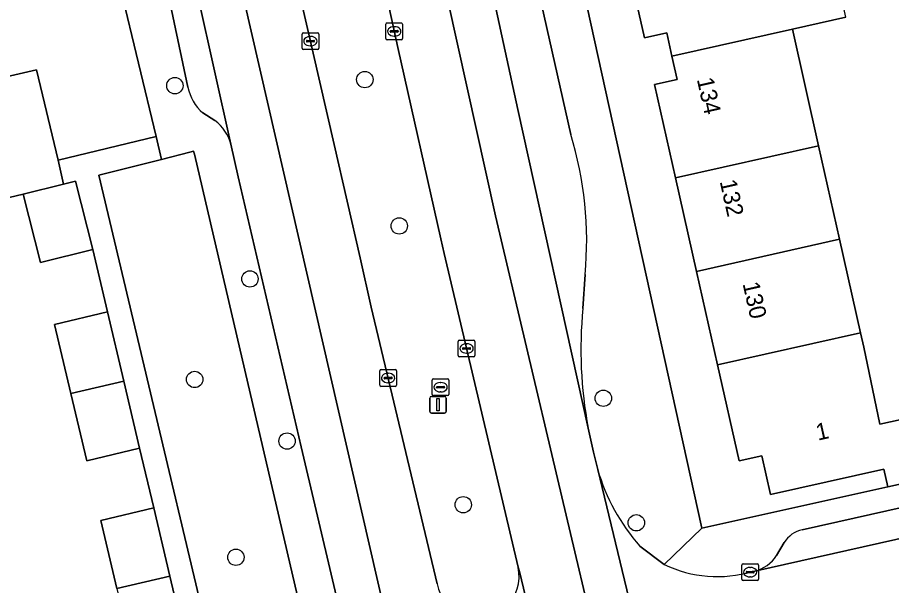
# Model space of a CAD drawing. Extents: x 158472 to 159562, y 388525 to 389606.
# Drawn here: x 159232.9 to 159285.1, y 388890.5 to 388924.4 of the extents above; entities that cross this region are included whole.
import ezdxf

# ---------------------------------------------------------------- set-up
doc = ezdxf.new("R2010")
doc.units = 0
for name, color, linetype in [('IMGEO_Berm_groen', 7, 'Continuous'), ('IMGEO_Boom', 7, 'Continuous'), ('IMGEO_Erf', 7, 'Continuous'), ('IMGEO_Groenvoorziening', 7, 'Continuous'), ('IMGEO_Kolk', 7, 'Continuous'), ('IMGEO_Lichtmast', 7, 'Continuous'), ('IMGEO_Pand', 7, 'Continuous'), ('IMGEO_Pand_nummerreeks', 7, 'Continuous'), ('IMGEO_Parkeervlak_open', 7, 'Continuous'), ('IMGEO_Rijbaan_lokaal_gesloten', 7, 'Continuous'), ('IMGEO_Rijbaan_lokaal_open', 7, 'Continuous'), ('IMGEO_Rioolput', 7, 'Continuous'), ('IMGEO_Voetpad_open', 7, 'Continuous')]:
    doc.layers.add(name, color=color, linetype=linetype)

msp = doc.modelspace()

# ---------------------------------------------------------------- linework, layer by layer
at = {"layer": 'IMGEO_Berm_groen'}
for points in [[(159242.837, 388959.153), (159245.17, 388947.869), (159245.833, 388944.455), (159246.461, 388941.219), (159247.854, 388934.479), (159249.674, 388926.001), (159251.777, 388916.807), (159253.329, 388910.034), (159254.003, 388907.092), (159257.931, 388890.57)], [(159262.775, 388891.552), (159258.365, 388910.303), (159258.166, 388911.184), (159255.587, 388922.613), (159253.746, 388930.999)]]:
    msp.add_lwpolyline(points, dxfattribs=at)
msp.add_arc((159260.362, 388891.016), 2.472, 190.4058, 12.5141, dxfattribs=at)
at = {"layer": 'IMGEO_Boom'}
for centre in [(159253.615, 388920.689), (159242.261, 388920.324), (159255.672, 388911.944), (159246.748, 388908.777), (159243.444, 388902.774), (159267.871, 388901.649), (159248.967, 388899.091), (159259.496, 388895.292), (159269.843, 388894.212), (159245.908, 388892.154)]:
    msp.add_circle(centre, 0.489, dxfattribs=at)
at = {"layer": 'IMGEO_Erf'}
msp.add_lwpolyline([(159270.932, 388920.393), (159272.284, 388920.697), (159271.973, 388922.082), (159271.66, 388923.472), (159270.327, 388923.172), (159269.059, 388928.817), (159267.791, 388934.462), (159266.49, 388940.254), (159267.894, 388940.569), (159267.551, 388942.097), (159272.43, 388943.193), (159273.478, 388943.428), (159273.291, 388944.261), (159263.119, 388942.239), (159273.754, 388893.897), (159284.881, 388896.367), (159284.643, 388897.421), (159277.862, 388895.897), (159277.34, 388898.22), (159275.981, 388897.915), (159274.694, 388903.644), (159273.44, 388909.228), (159272.186, 388914.812)], close=True, dxfattribs=at)
for points in [[(159282.362, 388924.424), (159279.169, 388923.704), (159280.734, 388916.733), (159281.989, 388911.149), (159283.243, 388905.564), (159283.436, 388904.705), (159284.402, 388900.104), (159287.586, 388900.808)], [(159238.792, 388890.294), (159237.835, 388894.351), (159240.998, 388895.097), (159240.156, 388898.669), (159236.993, 388897.923), (159236.046, 388901.938), (159235.074, 388906.06), (159238.237, 388906.806), (159237.355, 388910.544), (159234.232, 388909.755), (159233.201, 388913.837), (159210.941, 388908.552), (159212.321, 388902.605), (159215.899, 388903.434), (159217.256, 388897.586), (159218.61, 388891.753), (159218.115, 388891.638), (159219.472, 388885.801)]]:
    msp.add_lwpolyline(points, dxfattribs=at)
at = {"layer": 'IMGEO_Groenvoorziening'}
msp.add_lwpolyline([(159243.425, 388916.225), (159243.383, 388916.406), (159243.158, 388916.349), (159241.466, 388915.922), (159237.713, 388914.975), (159247.059, 388875.634), (159252.59, 388876.924)], close=True, dxfattribs=at)
at = {"layer": 'IMGEO_Kolk'}
for p, q in [((159254.95, 388924.068), (159255.802, 388924.068)), ((159254.875, 388923.142), (159254.875, 388923.994)), ((159255.134, 388923.562), (159255.134, 388923.574)), ((159255.177, 388923.611), (159255.575, 388923.611)), ((159255.363, 388923.848), (159255.388, 388923.848)), ((159255.618, 388923.574), (159255.618, 388923.562)), ((159255.876, 388923.994), (159255.876, 388923.142)), ((159249.865, 388922.557), (159249.865, 388923.409)), ((159249.94, 388923.483), (159250.792, 388923.483)), ((159250.167, 388923.026), (159250.565, 388923.026)), ((159250.353, 388923.263), (159250.378, 388923.263)), ((159250.866, 388923.409), (159250.866, 388922.557)), ((159255.802, 388923.068), (159254.95, 388923.068)), ((159255.572, 388923.525), (159255.174, 388923.525)), ((159255.386, 388923.288), (159255.361, 388923.288)), ((159250.124, 388922.977), (159250.124, 388922.989)), ((159250.562, 388922.94), (159250.164, 388922.94)), ((159250.376, 388922.703), (159250.351, 388922.703)), ((159250.608, 388922.989), (159250.608, 388922.977)), ((159250.792, 388922.483), (159249.94, 388922.483)), ((159259.198, 388904.199), (159259.198, 388905.051)), ((159259.273, 388905.125), (159260.125, 388905.125)), ((159259.686, 388904.905), (159259.711, 388904.905)), ((159260.199, 388905.051), (159260.199, 388904.199)), ((159259.457, 388904.619), (159259.457, 388904.631)), ((159259.895, 388904.582), (159259.497, 388904.582)), ((159259.5, 388904.668), (159259.898, 388904.668)), ((159259.709, 388904.345), (159259.684, 388904.345)), ((159259.941, 388904.631), (159259.941, 388904.619)), ((159260.125, 388904.125), (159259.273, 388904.125)), ((159254.509, 388902.436), (159254.509, 388903.288)), ((159254.584, 388903.362), (159255.436, 388903.362)), ((159255.51, 388903.288), (159255.51, 388902.436)), ((159254.768, 388902.856), (159254.768, 388902.868)), ((159255.206, 388902.819), (159254.808, 388902.819)), ((159254.811, 388902.905), (159255.209, 388902.905)), ((159254.997, 388903.142), (159255.022, 388903.142)), ((159255.252, 388902.868), (159255.252, 388902.856)), ((159255.436, 388902.362), (159254.584, 388902.362)), ((159255.02, 388902.582), (159254.995, 388902.582)), ((159276.146, 388890.837), (159276.146, 388891.689)), ((159276.221, 388891.763), (159277.073, 388891.763)), ((159277.147, 388891.689), (159277.147, 388890.837)), ((159276.405, 388891.257), (159276.405, 388891.269)), ((159276.843, 388891.22), (159276.445, 388891.22)), ((159276.448, 388891.306), (159276.846, 388891.306)), ((159276.634, 388891.543), (159276.659, 388891.543)), ((159276.889, 388891.269), (159276.889, 388891.257)), ((159277.073, 388890.763), (159276.221, 388890.763)), ((159276.657, 388890.983), (159276.632, 388890.983))]:
    msp.add_line(p, q, dxfattribs=at)
for points in [[(159254.95, 388924.068), (159255.802, 388924.068)], [(159254.875, 388923.142), (159254.875, 388923.994)], [(159255.876, 388923.994), (159255.876, 388923.142)], [(159249.865, 388922.557), (159249.865, 388923.409)], [(159249.94, 388923.483), (159250.792, 388923.483)], [(159250.866, 388923.409), (159250.866, 388922.557)], [(159255.802, 388923.068), (159254.95, 388923.068)], [(159250.792, 388922.483), (159249.94, 388922.483)], [(159259.198, 388904.199), (159259.198, 388905.051)], [(159259.273, 388905.125), (159260.125, 388905.125)], [(159260.199, 388905.051), (159260.199, 388904.199)], [(159260.125, 388904.125), (159259.273, 388904.125)], [(159254.509, 388902.436), (159254.509, 388903.288)], [(159254.584, 388903.362), (159255.436, 388903.362)], [(159255.51, 388903.288), (159255.51, 388902.436)], [(159255.436, 388902.362), (159254.584, 388902.362)], [(159276.146, 388890.837), (159276.146, 388891.689)], [(159276.221, 388891.763), (159277.073, 388891.763)], [(159277.147, 388891.689), (159277.147, 388890.837)], [(159277.073, 388890.763), (159276.221, 388890.763)]]:
    msp.add_lwpolyline(points, dxfattribs=at)
for centre, radius, start, end in [((159254.952, 388923.992), 0.0765, 91.552, 178.448), ((159254.952, 388923.992), 0.0765, 91.552, 178.448), ((159255.8, 388923.992), 0.0765, 1.552, 88.448), ((159255.8, 388923.992), 0.0765, 1.552, 88.448), ((159255.174, 388923.571), 0.0403, 85.8775, 175.7526), ((159255.171, 388923.561), 0.0366, 178.938, 274.7102), ((159255.575, 388923.568), 0.043, 264.8664, 352.4533), ((159255.579, 388923.573), 0.0386, 1.7309, 96.639), ((159249.942, 388923.407), 0.0765, 91.552, 178.448), ((159249.942, 388923.407), 0.0765, 91.552, 178.448), ((159250.164, 388922.986), 0.0403, 85.8775, 175.7526), ((159250.569, 388922.988), 0.0386, 1.7309, 96.639), ((159250.79, 388923.407), 0.0765, 1.552, 88.448), ((159250.79, 388923.407), 0.0765, 1.552, 88.448), ((159254.952, 388923.144), 0.0765, 181.552, 268.448), ((159254.952, 388923.144), 0.0765, 181.552, 268.448), ((159255.8, 388923.144), 0.0765, 271.552, 358.448), ((159255.8, 388923.144), 0.0765, 271.552, 358.448), ((159249.942, 388922.559), 0.0765, 181.552, 268.448), ((159249.942, 388922.559), 0.0765, 181.552, 268.448), ((159250.161, 388922.976), 0.0366, 178.938, 274.7102), ((159250.565, 388922.983), 0.043, 264.8664, 352.4533), ((159250.79, 388922.559), 0.0765, 271.552, 358.448), ((159250.79, 388922.559), 0.0765, 271.552, 358.448), ((159259.275, 388905.049), 0.0765, 91.552, 178.448), ((159259.275, 388905.049), 0.0765, 91.552, 178.448), ((159260.123, 388905.049), 0.0765, 1.552, 88.448), ((159260.123, 388905.049), 0.0765, 1.552, 88.448), ((159259.497, 388904.628), 0.0403, 85.8775, 175.7526), ((159259.494, 388904.618), 0.0366, 178.938, 274.7102), ((159259.898, 388904.625), 0.043, 264.8664, 352.4533), ((159259.902, 388904.63), 0.0386, 1.7309, 96.639), ((159259.275, 388904.201), 0.0765, 181.552, 268.448), ((159259.275, 388904.201), 0.0765, 181.552, 268.448), ((159260.123, 388904.201), 0.0765, 271.552, 358.448), ((159260.123, 388904.201), 0.0765, 271.552, 358.448), ((159254.586, 388903.286), 0.0765, 91.552, 178.448), ((159254.586, 388903.286), 0.0765, 91.552, 178.448), ((159255.434, 388903.286), 0.0765, 1.552, 88.448), ((159255.434, 388903.286), 0.0765, 1.552, 88.448), ((159254.808, 388902.865), 0.0403, 85.8775, 175.7526), ((159254.805, 388902.855), 0.0366, 178.938, 274.7102), ((159255.209, 388902.862), 0.043, 264.8664, 352.4533), ((159255.213, 388902.867), 0.0386, 1.7309, 96.639), ((159254.586, 388902.438), 0.0765, 181.552, 268.448), ((159254.586, 388902.438), 0.0765, 181.552, 268.448), ((159255.434, 388902.438), 0.0765, 271.552, 358.448), ((159255.434, 388902.438), 0.0765, 271.552, 358.448), ((159276.223, 388891.687), 0.0765, 91.552, 178.448), ((159276.223, 388891.687), 0.0765, 91.552, 178.448), ((159277.071, 388891.687), 0.0765, 1.552, 88.448), ((159277.071, 388891.687), 0.0765, 1.552, 88.448), ((159276.445, 388891.266), 0.0403, 85.8775, 175.7526), ((159276.442, 388891.256), 0.0366, 178.938, 274.7102), ((159276.846, 388891.263), 0.043, 264.8664, 352.4533), ((159276.85, 388891.268), 0.0386, 1.7309, 96.639), ((159276.223, 388890.839), 0.0765, 181.552, 268.448), ((159276.223, 388890.839), 0.0765, 181.552, 268.448), ((159277.071, 388890.839), 0.0765, 271.552, 358.448), ((159277.071, 388890.839), 0.0765, 271.552, 358.448)]:
    msp.add_arc(centre, radius, start, end, dxfattribs=at)
for centre, major_axis, ratio, start_param, end_param in [((159255.362, 388923.568), (-0.387, 0.002), 0.722429, 4.712389, 7.853982), ((159255.387, 388923.568), (-0.39, 0.002), 0.717154, 1.570796, 4.712389), ((159250.352, 388922.983), (-0.387, 0.002), 0.722429, 4.712389, 7.853982), ((159250.377, 388922.983), (-0.39, 0.002), 0.717154, 1.570796, 4.712389), ((159259.685, 388904.625), (-0.387, 0.002), 0.722429, 4.712389, 7.853982), ((159259.71, 388904.625), (-0.39, 0.002), 0.717154, 1.570796, 4.712389), ((159254.996, 388902.862), (-0.387, 0.002), 0.722429, 4.712389, 7.853982), ((159255.021, 388902.862), (-0.39, 0.002), 0.717154, 1.570796, 4.712389), ((159276.633, 388891.263), (-0.387, 0.002), 0.722429, 4.712389, 7.853982), ((159276.658, 388891.263), (-0.39, 0.002), 0.717154, 1.570796, 4.712389)]:
    msp.add_ellipse(centre, major_axis=major_axis, ratio=ratio, start_param=start_param, end_param=end_param, dxfattribs=at)
at = {"layer": 'IMGEO_Lichtmast'}
for p, q in [((159257.491, 388900.866), (159257.491, 388901.666)), ((159257.491, 388901.666), (159257.491, 388900.866)), ((159257.591, 388901.766), (159258.381, 388901.766)), ((159258.381, 388901.766), (159257.591, 388901.766)), ((159258.481, 388901.666), (159258.481, 388900.866)), ((159258.481, 388900.866), (159258.481, 388901.666)), ((159258.381, 388900.766), (159257.591, 388900.766)), ((159257.591, 388900.766), (159258.381, 388900.766))]:
    msp.add_line(p, q, dxfattribs=at)
msp.add_lwpolyline([(159257.911, 388901.641), (159258.061, 388901.641), (159258.061, 388900.891), (159257.911, 388900.891), (159257.911, 388901.641)], dxfattribs=at)
for centre, start, end in [((159257.591, 388901.666), 90, 180), ((159257.591, 388901.666), 90, 180), ((159258.381, 388901.666), 0, 90), ((159258.381, 388901.666), 360, 90), ((159257.591, 388900.866), 180, 270), ((159257.591, 388900.866), 180, 270), ((159258.381, 388900.866), 270, 0), ((159258.381, 388900.866), 270, 0)]:
    msp.add_arc(centre, 0.1, start, end, dxfattribs=at)
at = {"layer": 'IMGEO_Pand'}
for points in [[(159271.973, 388922.082), (159279.169, 388923.704), (159282.362, 388924.424), (159280.807, 388931.457), (159277.59, 388930.732), (159269.059, 388928.817), (159270.327, 388923.172), (159271.66, 388923.472)], [(159232.197, 388920.849), (159232.435, 388920.906), (159233.99, 388921.276), (159235.288, 388915.88), (159241.138, 388917.287), (159239.028, 388926.067), (159238.578, 388927.94), (159231.169, 388926.152), (159231.033, 388926.716), (159230.856, 388926.674)], [(159271.973, 388922.082), (159272.284, 388920.697), (159270.932, 388920.393), (159272.186, 388914.812), (159280.734, 388916.733), (159279.169, 388923.704)], [(159273.44, 388909.228), (159281.989, 388911.149), (159280.734, 388916.733), (159272.186, 388914.812)], [(159235.608, 388914.444), (159233.201, 388913.837), (159234.232, 388909.755), (159237.355, 388910.544), (159236.324, 388914.625)], [(159274.694, 388903.644), (159283.243, 388905.564), (159281.989, 388911.149), (159273.44, 388909.228)], [(159239.212, 388902.671), (159238.237, 388906.806), (159235.074, 388906.06), (159236.046, 388901.938)], [(159274.694, 388903.644), (159275.981, 388897.915), (159277.34, 388898.22), (159277.862, 388895.897), (159284.643, 388897.421), (159284.881, 388896.367), (159288.396, 388897.146), (159287.586, 388900.808), (159284.402, 388900.104), (159283.436, 388904.705), (159283.243, 388905.564)], [(159239.212, 388902.671), (159236.046, 388901.938), (159236.993, 388897.923), (159240.156, 388898.669)], [(159238.792, 388890.294), (159241.957, 388891.03), (159240.998, 388895.097), (159237.835, 388894.351)], [(159238.792, 388890.294), (159239.75, 388886.233), (159242.913, 388886.979), (159241.957, 388891.03)]]:
    msp.add_lwpolyline(points, close=True, dxfattribs=at)
at = {"layer": 'IMGEO_Parkeervlak_open'}
for points in [[(159245.615, 388916.829), (159243.65, 388925.602), (159238.361, 388950.923)], [(159237.45, 388946.64), (159243.04, 388920.238)], [(159243.937, 388918.692), (159244.651, 388918.236)], [(159291.04, 388896.321), (159279.764, 388893.798)], [(159276.919, 388891.329), (159294.57, 388895.28)], [(159278.682, 388893.026), (159278.23, 388892.254)]]:
    msp.add_lwpolyline(points, dxfattribs=at)
for centre, radius, start, end in [((159245.805, 388920.809), 2.823, 191.6675, 228.5777), ((159243.125, 388916.157), 2.579, 15.1096, 53.7241), ((159280.09, 388892.197), 1.634, 101.5112, 149.5041), ((159276.399, 388893.457), 2.191, 283.7245, 326.6866)]:
    msp.add_arc(centre, radius, start, end, dxfattribs=at)
at = {"layer": 'IMGEO_Rijbaan_lokaal_gesloten'}
for points in [[(159223.469, 389052.45), (159230.156, 389009.067), (159243.098, 388939.791), (159258.627, 388872.238), (159268.084, 388832.358), (159271.51, 388833.21), (159271.366, 388833.818), (159264.636, 388861.977), (159261.846, 388873.649), (159261.159, 388876.524), (159260.92, 388877.525)], [(159257.931, 388890.57), (159254.003, 388907.092), (159253.329, 388910.034), (159251.777, 388916.807), (159249.674, 388926.001), (159247.854, 388934.479), (159246.461, 388941.219), (159245.833, 388944.455), (159245.17, 388947.869), (159242.837, 388959.153), (159240.575, 388970.495), (159239.908, 388974.086), (159239.384, 388976.917), (159238.099, 388983.85), (159236.157, 388994.607), (159235.244, 389000), (159234.007, 389007.303), (159232.286, 389017.882), (159230.388, 389029.83)], [(159235.868, 389027.24), (159237.374, 389017.738), (159239.556, 389004.842), (159240.372, 389000), (159241.284, 388994.583), (159242.713, 388986.573), (159244.329, 388977.965), (159244.887, 388974.997), (159245.196, 388973.349), (159245.615, 388971.241), (159247.801, 388960.07), (159249.214, 388952.767), (159250.724, 388945.467), (159251.557, 388941.444), (159253.746, 388930.999), (159255.587, 388922.613), (159258.166, 388911.184), (159258.365, 388910.303), (159262.775, 388891.552), (159262.853, 388891.299), (159265.887, 388878.684)], [(159239.311, 389027.03), (159242.913, 389005.102), (159246.77, 388983.007), (159252.032, 388955.946), (159255.765, 388938.112), (159261.434, 388912.543), (159265.14, 388896.851), (159270.668, 388873.441), (159274.326, 388857.952), (159279.715, 388835.25), (159286.319, 388807.116)], [(159225.262, 389023.694), (159228.791, 389001.832), (159228.965, 389001.006), (159229.147, 389000), (159229.656, 388997.11), (159231.581, 388986.247), (159233.418, 388975.925), (159233.694, 388974.372), (159238.041, 388952.456), (159238.361, 388950.923), (159243.65, 388925.602), (159245.615, 388916.829), (159246.05, 388914.888), (159249.806, 388898.745), (159253.55, 388882.862)], [(159273.304, 388873.316), (159272.985, 388874.84), (159267.533, 388897.4), (159267.286, 388898.433), (159266.97, 388899.866), (159262.77, 388918.91), (159257.005, 388945.42), (159255.739, 388950.941), (159255.467, 388952.297), (159253.577, 388961.696), (159251.344, 388973.04), (159250.717, 388976.411), (159250.325, 388978.52), (159250.293, 388978.692), (159249.63, 388982.259), (159247.625, 388993.555), (159246.512, 389000), (159246.216, 389001.666), (159245.949, 389003.204), (159244.033, 389014.912), (159243.352, 389019.241), (159243.101, 389020.617)], [(159270.668, 388873.441), (159265.14, 388896.851), (159261.434, 388912.543), (159255.765, 388938.112), (159252.032, 388955.946), (159246.77, 388983.007)], [(159285.132, 388760.501), (159274.982, 388803.196), (159268.084, 388832.358), (159258.627, 388872.238), (159243.098, 388939.791)], [(159265.887, 388878.684), (159262.853, 388891.299), (159262.775, 388891.552)]]:
    msp.add_lwpolyline(points, dxfattribs=at)
msp.add_arc((159260.362, 388891.016), 2.472, 190.4058, 12.5141, dxfattribs=at)
at = {"layer": 'IMGEO_Rijbaan_lokaal_open'}
for points in [[(159255.739, 388950.941), (159257.005, 388945.42), (159262.77, 388918.91), (159266.97, 388899.866)], [(159265.925, 388917.415), (159261.002, 388939.257)], [(159266.649, 388907.017), (159266.779, 388909.048)], [(159267.533, 388897.4), (159272.985, 388874.84), (159272.742, 388877.831)], [(159294.57, 388895.28), (159276.919, 388891.329), (159276.765, 388891.295)], [(159271.514, 388891.72), (159270.058, 388892.817)]]:
    msp.add_lwpolyline(points, dxfattribs=at)
msp.add_lwpolyline([(159198.828, 388905.691), (159202.902, 388906.688), (159210.941, 388908.552), (159233.201, 388913.837), (159235.608, 388914.444), (159235.288, 388915.88), (159233.99, 388921.276), (159232.435, 388920.906), (159232.197, 388920.849), (159226.536, 388919.504), (159220.608, 388918.095), (159214.788, 388916.712), (159209.167, 388915.376), (159209.898, 388912.306), (159203.969, 388911.003), (159197.867, 388909.511)], close=True, dxfattribs=at)
for centre, radius, start, end in [((159245.32, 388911.085), 21.555, 354.5777, 17.078), ((159291.602, 388904.554), 25.074, 174.3637, 190.7767), ((159278.9, 388900.676), 11.83, 196.0751, 221.63), ((159274.697, 388898.394), 7.394, 244.5027, 286.2428)]:
    msp.add_arc(centre, radius, start, end, dxfattribs=at)
at = {"layer": 'IMGEO_Rioolput'}
for p, q in [((159257.639, 388901.882), (159257.639, 388902.734)), ((159257.714, 388902.808), (159258.566, 388902.808)), ((159258.64, 388902.734), (159258.64, 388901.882)), ((159257.898, 388902.302), (159257.898, 388902.314)), ((159258.336, 388902.265), (159257.938, 388902.265)), ((159257.941, 388902.351), (159258.339, 388902.351)), ((159258.127, 388902.588), (159258.152, 388902.588)), ((159258.382, 388902.314), (159258.382, 388902.302)), ((159258.566, 388901.808), (159257.714, 388901.808)), ((159258.15, 388902.028), (159258.125, 388902.028))]:
    msp.add_line(p, q, dxfattribs=at)
for points in [[(159257.639, 388901.882), (159257.639, 388902.734)], [(159257.714, 388902.808), (159258.566, 388902.808)], [(159258.64, 388902.734), (159258.64, 388901.882)], [(159258.566, 388901.808), (159257.714, 388901.808)]]:
    msp.add_lwpolyline(points, dxfattribs=at)
for centre, radius, start, end in [((159257.716, 388902.732), 0.0765, 91.552, 178.448), ((159257.716, 388902.732), 0.0765, 91.552, 178.448), ((159258.564, 388902.732), 0.0765, 1.552, 88.448), ((159258.564, 388902.732), 0.0765, 1.552, 88.448), ((159257.938, 388902.311), 0.0403, 85.8775, 175.7526), ((159257.935, 388902.301), 0.0366, 178.938, 274.7102), ((159258.339, 388902.308), 0.043, 264.8664, 352.4533), ((159258.343, 388902.313), 0.0386, 1.7309, 96.639), ((159257.716, 388901.884), 0.0765, 181.552, 268.448), ((159257.716, 388901.884), 0.0765, 181.552, 268.448), ((159258.564, 388901.884), 0.0765, 271.552, 358.448), ((159258.564, 388901.884), 0.0765, 271.552, 358.448)]:
    msp.add_arc(centre, radius, start, end, dxfattribs=at)
for centre, major_axis, ratio, start_param, end_param in [((159258.126, 388902.308), (-0.387, 0.002), 0.722429, 4.712389, 7.853982), ((159258.151, 388902.308), (-0.39, 0.002), 0.717154, 1.570796, 4.712389)]:
    msp.add_ellipse(centre, major_axis=major_axis, ratio=ratio, start_param=start_param, end_param=end_param, dxfattribs=at)
at = {"layer": 'IMGEO_Voetpad_open'}
for points in [[(159270.058, 388892.817), (159271.514, 388891.72), (159273.754, 388893.897), (159263.119, 388942.239), (159262.873, 388943.356), (159261.471, 388949.73), (159260.318, 388950.604), (159255.122, 388976.928)], [(159234.396, 388957.721), (159233.308, 388954.017), (159238.578, 388927.94), (159239.028, 388926.067), (159241.138, 388917.287), (159241.466, 388915.922), (159243.158, 388916.349), (159243.383, 388916.406), (159243.425, 388916.225), (159252.59, 388876.924), (159252.708, 388876.418), (159252.767, 388875.619), (159253.668, 388870.909), (159255.745, 388871.357), (159256.234, 388871.462), (159253.55, 388882.862)], [(159243.04, 388920.238), (159237.45, 388946.64)], [(159261.002, 388939.257), (159265.925, 388917.415)], [(159244.651, 388918.236), (159243.937, 388918.692)], [(159253.55, 388882.862), (159249.806, 388898.745), (159246.05, 388914.888), (159245.615, 388916.829)], [(159266.779, 388909.048), (159266.649, 388907.017)], [(159303.44, 388906.639), (159302.318, 388905.874), (159299.975, 388901.982), (159298.402, 388899.368), (159288.396, 388897.146), (159284.881, 388896.367), (159273.754, 388893.897), (159271.514, 388891.72)], [(159266.97, 388899.866), (159267.286, 388898.433), (159267.533, 388897.4)], [(159279.764, 388893.798), (159291.04, 388896.321)], [(159278.23, 388892.254), (159278.682, 388893.026)], [(159276.765, 388891.295), (159276.919, 388891.329)]]:
    msp.add_lwpolyline(points, dxfattribs=at)
msp.add_lwpolyline([(159247.547, 388873.581), (159247.059, 388875.634), (159237.713, 388914.975), (159241.466, 388915.922), (159241.138, 388917.287), (159235.288, 388915.88), (159235.608, 388914.444), (159236.324, 388914.625), (159237.355, 388910.544), (159238.237, 388906.806), (159239.212, 388902.671), (159240.156, 388898.669), (159240.998, 388895.097), (159241.957, 388891.03), (159242.913, 388886.979), (159243.702, 388883.345), (159244.681, 388879.337), (159245.664, 388875.309), (159246.163, 388873.265), (159247.274, 388868.53), (159248.669, 388868.858)], close=True, dxfattribs=at)
for centre, radius, start, end in [((159245.805, 388920.809), 2.823, 191.6675, 228.5777), ((159243.125, 388916.157), 2.579, 15.1096, 53.7241), ((159245.32, 388911.085), 21.555, 354.5777, 17.078), ((159291.602, 388904.554), 25.074, 174.3637, 190.7767), ((159278.9, 388900.676), 11.83, 196.0751, 221.63), ((159280.09, 388892.197), 1.634, 101.5112, 149.5041), ((159276.399, 388893.457), 2.191, 283.7245, 326.6866), ((159274.697, 388898.394), 7.394, 244.5027, 286.2428)]:
    msp.add_arc(centre, radius, start, end, dxfattribs=at)

# ---------------------------------------------------------------- texts
at = {"layer": 'IMGEO_Pand_nummerreeks'}
for s, rotation, p in [('134', 282.6311, (159273.454, 388920.705)), ('132', 282.6311, (159274.821, 388914.606)), ('130', 282.6311, (159276.189, 388908.498)), ('1', 12.6665, (159280.696, 388899.116))]:
    msp.add_text(s, height=1, rotation=rotation, dxfattribs=at).set_placement(p)

doc.saveas('drawing.dxf')
